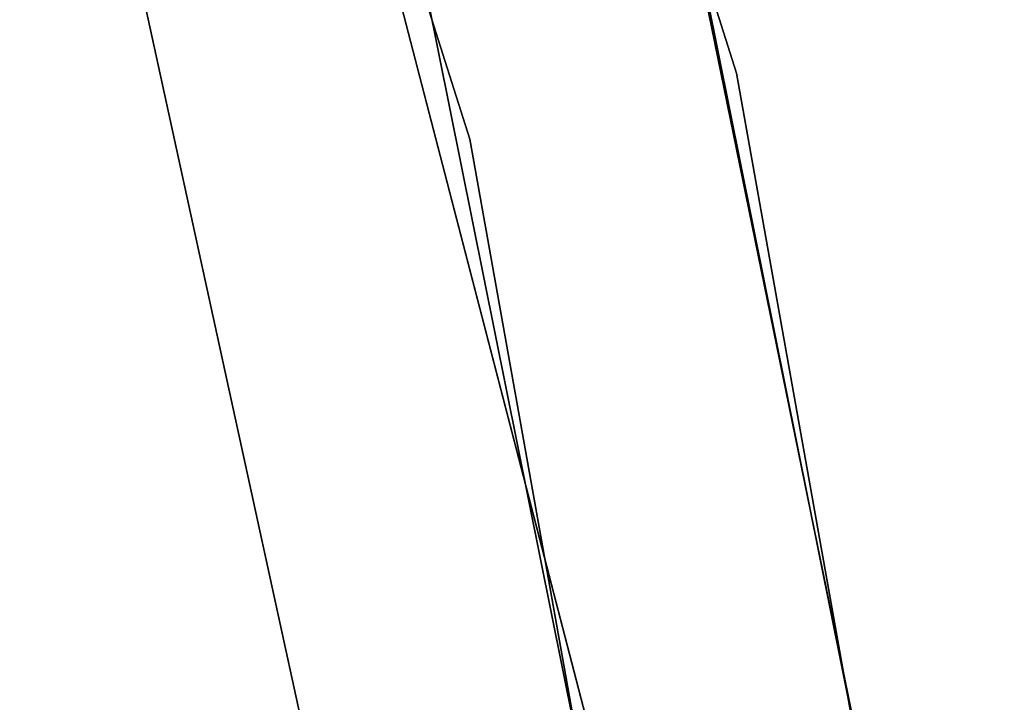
# Model space of a CAD drawing. Extents: x -91 to 91, y -91 to 262.
# Tile 272 of 480: x 57.73 to 63.11, y 11.8 to 15.53. Entities that reach past the tile are written whole.
import ezdxf

# ---------------------------------------------------------------- set-up
doc = ezdxf.new("R2010")
doc.units = 0
doc.header["$LTSCALE"] = 25.4
doc.layers.get('0').update_dxf_attribs({"linetype": 'CONTINUOUS'})

# ---------------------------------------------------------------- blocks, each defined once
blk = doc.blocks.new('ETE0_STL_1')
at = {"color": 0}
for p, q in [((61.645, 15.2363, 330.5076), (59.1289, 23.1523, 330.5076)), ((59.1289, 23.1523, 321.0076), (61.645, 15.2363, 321.0076)), ((61.645, 15.2363, 330.5076), (59.1289, 23.1523, 330.5076)), ((59.1289, 23.1523, 321.0076), (61.645, 15.2363, 321.0076)), ((57.7321, 22.6053, 330.5076), (60.1888, 14.8764, 330.5076)), ((60.1888, 14.8764, 321.0076), (57.7321, 22.6053, 321.0076)), ((60.1888, 14.8764, 321.0076), (57.7321, 22.6053, 321.0076)), ((57.7321, 22.6053, 330.5076), (60.1888, 14.8764, 330.5076)), ((60.8559, 11.5916, 327.5076), (58.8222, 19.4357, 327.5076)), ((58.8222, 19.4357, 328.5076), (60.8559, 11.5916, 328.5076)), ((60.8559, 11.5916, 327.5076), (58.8222, 19.4357, 327.5076)), ((58.8222, 19.4357, 328.5076), (60.8559, 11.5916, 328.5076)), ((62.9102, 8.6345, 158.5), (61.245, 16.7721, 158.5)), ((61.245, 16.7721, 159.5), (62.9102, 8.6345, 159.5)), ((62.9102, 8.6345, 158.5), (61.245, 16.7721, 158.5)), ((61.245, 16.7721, 159.5), (62.9102, 8.6345, 159.5)), ((61.2958, 16.5853, 159.5), (62.9362, 8.4427, 159.5)), ((62.9362, 8.4427, 169), (61.2958, 16.5853, 169)), ((61.2958, 16.5853, 159.5), (62.9362, 8.4427, 159.5)), ((62.9362, 8.4427, 169), (61.2958, 16.5853, 169)), ((61.4496, 8.2433, 159.5), (59.8479, 16.1935, 159.5)), ((59.8479, 16.1935, 169), (61.4496, 8.2433, 169)), ((59.8479, 16.1935, 169), (61.4496, 8.2433, 169)), ((61.4496, 8.2433, 159.5), (59.8479, 16.1935, 159.5)), ((58.4111, 15.6305, 164.5076), (59.6083, 10.1498, 164.5076)), ((59.6083, 10.1498, 162.5076), (58.4111, 15.6305, 162.5076)), ((59.6083, 10.1498, 162.5076), (58.4111, 15.6305, 162.5076)), ((58.4111, 15.6305, 164.5076), (59.6083, 10.1498, 164.5076)), ((63.1063, 7.0597, 330.5076), (61.645, 15.2363, 330.5076)), ((61.645, 15.2363, 321.0076), (63.1063, 7.0597, 321.0076)), ((61.645, 15.2363, 330.5076), (61.645, 15.2363, 321.0076)), ((63.1063, 7.0597, 330.5076), (61.645, 15.2363, 330.5076)), ((61.645, 15.2363, 321.0076), (63.1063, 7.0597, 321.0076)), ((61.645, 15.2363, 330.5076), (61.645, 15.2363, 321.0076)), ((60.1888, 14.8764, 330.5076), (61.6156, 6.8929, 330.5076)), ((61.6156, 6.8929, 321.0076), (60.1888, 14.8764, 321.0076)), ((60.1888, 14.8764, 321.0076), (60.1888, 14.8764, 330.5076)), ((60.1888, 14.8764, 321.0076), (60.1888, 14.8764, 330.5076)), ((61.6156, 6.8929, 321.0076), (60.1888, 14.8764, 321.0076)), ((60.1888, 14.8764, 330.5076), (61.6156, 6.8929, 330.5076))]:
    blk.add_line(p, q, dxfattribs=at)

msp = doc.modelspace()

# ---------------------------------------------------------------- block references
at = {"color": 253}
msp.add_blockref('ETE0_STL_1', (0, 0), dxfattribs=at)

doc.saveas('drawing.dxf')
